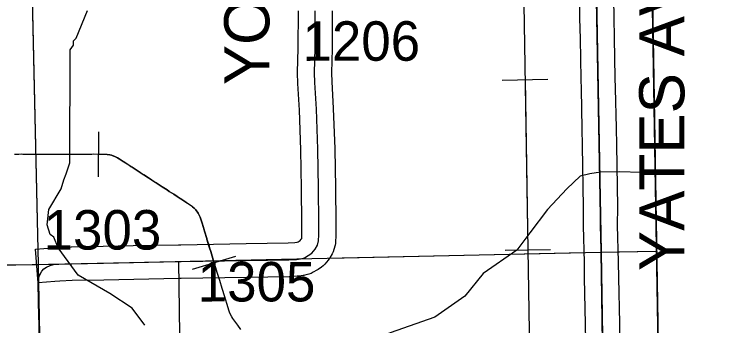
# Model space of a CAD drawing. Extents: x 23.6 to 68.7, y -63 to -29.
# Drawn here: x 55.711 to 56.994, y -53.585 to -53.034 of the extents above; entities that cross this region are included whole.
import ezdxf

# ---------------------------------------------------------------- set-up
doc = ezdxf.new("R2010")
doc.units = 0
for name, color, linetype in [('tdCoCityStreetMajor', 7, 'Continuous'), ('tdCoClipBndry', 7, 'Continuous'), ('tdCoCoAdjSecRdTxt', 7, 'Continuous'), ('tdCoCoBndry', 7, 'Continuous'), ('tdCoCorpBndry', 7, 'Continuous'), ('tdCoHydroRiver', 7, 'Continuous'), ('tdCoPipe', 7, 'Continuous'), ('tdCoSecRdNmbr', 7, 'Continuous'), ('tdCoSecRdTxt', 7, 'Continuous'), ('tdCoSecRteBand', 7, 'Continuous'), ('tdCoSecRteCL', 7, 'Continuous'), ('tdCoSectLine', 7, 'Continuous'), ('tdCoSectLinePart', 7, 'Continuous'), ('tdCoSurfGravel', 7, 'Continuous'), ('tdCoTwpBndryShd', 7, 'Continuous')]:
    doc.layers.add(name, color=color, linetype=linetype)

msp = doc.modelspace()

# ---------------------------------------------------------------- linework, layer by layer
at = {"layer": 'tdCoCityStreetMajor'}
msp.add_lwpolyline([(55.7617, -53.9744), (55.7612, -53.9669), (55.7607, -53.941), (55.7593, -53.9068), (55.7599, -53.8998), (55.7588, -53.8487), (55.757, -53.7415), (55.7565, -53.7156), (55.7561, -53.6957), (55.7543, -53.5854), (55.7532, -53.5459), (55.7526, -53.5061), (55.7534, -53.5003), (55.7554, -53.4954), (55.7588, -53.4888), (55.7625, -53.485), (55.7674, -53.4817), (55.7736, -53.4789), (55.7797, -53.4773)], dxfattribs=at)
at = {"layer": 'tdCoClipBndry'}
msp.add_lwpolyline([(48.4512, -33.5006), (56.4135, -33.3762), (56.4393, -33.3792), (56.4635, -33.3887), (56.4958, -33.4172), (56.511, -33.4483), (56.515, -33.4739), (56.5367, -34.4332), (56.5907, -38.4342), (56.6629, -42.4448), (56.8804, -55.4557), (56.9085, -56.4312), (56.9025, -56.8392), (56.9121, -57.4607), (56.9036, -57.4944), (56.8842, -57.5232), (56.8561, -57.5435), (56.8227, -57.553), (51.8233, -57.6334)], dxfattribs=at)
at = {"layer": 'tdCoCoBndry'}
for p, q in [((56.7487, -53.455), (56.7304, -52.4659)), ((56.7304, -52.4659), (56.7487, -53.455)), ((56.7648, -54.458), (56.7487, -53.455)), ((56.7487, -53.455), (56.7648, -54.458))]:
    msp.add_line(p, q, dxfattribs=at)
for points in [[(56.5284, -40.4484), (56.5463, -41.4474), (56.5633, -42.4465), (56.5785, -43.4411), (56.5946, -44.4414), (56.6119, -45.4382), (56.6301, -46.4017), (56.647, -47.4001), (56.6636, -48.3998), (56.6786, -49.3969), (56.6976, -50.3938), (56.712, -51.3894), (56.7304, -52.4659), (56.7487, -53.455), (56.7648, -54.458), (56.7808, -55.4579), (56.8089, -56.4341), (56.8029, -56.8393), (56.8127, -57.4536), (55.8172, -57.471), (54.8164, -57.4869), (53.8174, -57.5025), (52.8224, -57.5189), (51.8222, -57.5335)], [(56.5281, -40.4484), (56.5459, -41.4474), (56.563, -42.4465), (56.5781, -43.4411), (56.5942, -44.4414), (56.6115, -45.4382), (56.6297, -46.4017), (56.6467, -47.4001), (56.6633, -48.3998), (56.6782, -49.3968), (56.6973, -50.3938), (56.7117, -51.3893), (56.73, -52.4659), (56.7484, -53.455), (56.7645, -54.4579), (56.7804, -55.4579), (56.8086, -56.4341), (56.8025, -56.8393), (56.8124, -57.4536)], [(56.6786, -49.3969), (56.6976, -50.3938), (56.712, -51.3894), (56.7304, -52.4659), (56.7487, -53.455), (56.7648, -54.458), (56.7808, -55.4579), (56.8089, -56.4341), (56.8029, -56.8393), (56.8127, -57.4536), (56.9119, -57.4521), (56.9025, -56.8392), (56.9085, -56.4312), (56.8804, -55.4557), (56.6629, -42.4448)]]:
    msp.add_lwpolyline(points, dxfattribs=at)
at = {"layer": 'tdCoCorpBndry'}
msp.add_lwpolyline([(56.001, -53.4721), (56.0057, -53.8172), (56.057, -53.8173), (56.059, -53.9703), (56.2553, -53.9669), (56.2567, -54.2169), (56.0167, -54.0954), (56.0203, -54.4714), (55.7714, -54.4753), (55.2693, -54.4822), (55.0211, -54.4855), (55.0097, -54.0648), (54.9437, -54.0656), (54.9431, -53.9864), (55.0075, -53.9852), (54.9976, -53.49), (55.2497, -53.4871), (55.7995, -53.4762)], close=True, dxfattribs=at)
at = {"layer": 'tdCoHydroRiver'}
for points in [[(55.9413, -53.5844), (55.9188, -53.5547), (55.879, -53.5284), (55.8234, -53.4959), (55.788, -53.4474), (55.7799, -53.4286), (55.7735, -53.4239), (55.7686, -53.4066), (55.7714, -53.3797), (55.7931, -53.3432), (55.7976, -53.3273), (55.8022, -53.3162), (55.8083, -53.2972), (55.809, -53.0967), (55.8152, -53.0887), (55.8151, -53.0808), (55.8197, -53.0761), (55.8397, -53.0269)], [(56.7476, -53.3138), (56.7288, -53.3164), (56.7115, -53.3207), (56.6881, -53.3431), (56.6538, -53.3798), (56.6228, -53.4213), (56.5995, -53.4516), (56.54, -53.4933), (56.5074, -53.5332), (56.4542, -53.5702), (56.3756, -53.598), (56.3426, -53.6126), (56.3161, -53.6366), (56.2836, -53.6891), (56.2727, -53.705)], [(56.8362, -53.315), (56.8201, -53.314), (56.819, -53.314), (56.7816, -53.3129), (56.7478, -53.3138), (56.7476, -53.3138)]]:
    msp.add_lwpolyline(points, dxfattribs=at)
at = {"layer": 'tdCoPipe'}
for p, q in [((56.5738, -53.1503), (56.6543, -53.149)), ((55.8594, -53.322), (55.86, -53.2418)), ((56.5787, -53.4517), (56.6594, -53.4503)), ((56.0255, -53.4852), (56.1022, -53.4621))]:
    msp.add_line(p, q, dxfattribs=at)
for points in [[(56.4888, -45.4411), (56.6291, -54.0664), (56.8573, -54.3881), (56.9937, -57.4858)], [(56.6142, -53.1497), (56.6191, -53.451)], [(56.1109, -53.5923), (56.1055, -53.5848), (56.0969, -53.5728), (56.0949, -53.57), (56.0914, -53.5632), (56.0903, -53.5596), (56.0863, -53.5465), (56.0825, -53.5342), (56.0781, -53.5198), (56.0737, -53.5055), (56.0693, -53.4911), (56.0681, -53.4873), (56.0666, -53.4831), (56.0655, -53.4796), (56.0635, -53.4728), (56.0592, -53.4584), (56.0579, -53.4541), (56.0558, -53.4477), (56.0547, -53.4442), (56.0511, -53.4323), (56.0507, -53.4308), (56.0468, -53.4181), (56.0462, -53.416), (56.0425, -53.4037), (56.0391, -53.3932), (56.0375, -53.3896), (56.0357, -53.3862), (56.0312, -53.3802), (56.0286, -53.3776), (56.0257, -53.375), (56.0229, -53.3729), (56.0168, -53.3688), (56.0155, -53.3678), (56.0064, -53.3618), (56.005, -53.3609), (56.0037, -53.3601), (55.9987, -53.3568), (55.9924, -53.3527), (55.9845, -53.3475), (55.9807, -53.3451), (55.9718, -53.3395), (55.9612, -53.3325), (55.9596, -53.3316), (55.9474, -53.3236), (55.9392, -53.3183), (55.9379, -53.3175), (55.9291, -53.3118), (55.9258, -53.3094), (55.9188, -53.3048), (55.9166, -53.3034), (55.9128, -53.3009), (55.9039, -53.2954), (55.9028, -53.2946), (55.8957, -53.29), (55.8929, -53.2884), (55.8891, -53.2863), (55.882, -53.2836), (55.879, -53.283), (55.8746, -53.2822), (55.864, -53.282), (55.862, -53.282), (55.8502, -53.2819), (55.8471, -53.2821), (55.8431, -53.2821), (55.8386, -53.2821), (55.8344, -53.2821), (55.8323, -53.2821), (55.8249, -53.2821), (55.821, -53.2821), (55.8157, -53.2822), (55.8099, -53.2822), (55.8056, -53.2822), (55.7981, -53.2821), (55.7952, -53.2821), (55.789, -53.2821), (55.7864, -53.2821), (55.7823, -53.2821), (55.7759, -53.2824), (55.7733, -53.2824), (55.7644, -53.2823), (55.7629, -53.2822), (55.7571, -53.2822), (55.7554, -53.2822), (55.7525, -53.2822), (55.7404, -53.2821), (55.7253, -53.282), (55.7223, -53.2819), (55.7182, -53.282), (55.7128, -53.282), (55.7103, -53.282)], [(55.8597, -53.2819), (55.862, -53.2819), (55.864, -53.2819), (55.8746, -53.2822), (55.879, -53.283), (55.882, -53.2836), (55.8891, -53.2862), (55.8929, -53.2883), (55.8957, -53.29), (55.9028, -53.2945), (55.9039, -53.2953), (55.9128, -53.3008), (55.9166, -53.3034), (55.9188, -53.3047), (55.9259, -53.3093), (55.9291, -53.3117), (55.938, -53.3175), (55.9392, -53.3183), (55.9475, -53.3236), (55.9597, -53.3315), (55.9612, -53.3325), (55.9718, -53.3394), (55.9808, -53.3451), (55.9845, -53.3475), (55.9924, -53.3527), (55.9987, -53.3567), (56.0038, -53.3601), (56.005, -53.3608), (56.0064, -53.3617), (56.0155, -53.3677), (56.0168, -53.3687), (56.0229, -53.3728), (56.0258, -53.3749), (56.0287, -53.3776), (56.0313, -53.3802), (56.0358, -53.3862), (56.0375, -53.3896), (56.0392, -53.3931), (56.0425, -53.4037), (56.0463, -53.416), (56.0469, -53.4181), (56.0507, -53.4308), (56.0512, -53.4323), (56.0548, -53.4442), (56.0559, -53.4477), (56.0579, -53.4541), (56.0592, -53.4584), (56.0635, -53.4727), (56.0638, -53.4737)]]:
    msp.add_lwpolyline(points, dxfattribs=at)
at = {"layer": 'tdCoSecRteBand'}
for points in [[(56.7227, -53.6772), (56.721, -53.5822), (56.7195, -53.5015), (56.7195, -53.5014), (56.7195, -53.5013), (56.7192, -53.4736), (56.7174, -53.4086), (56.7174, -53.4081), (56.7174, -53.4076), (56.7176, -53.3754), (56.7158, -53.2669), (56.7151, -53.2363), (56.7151, -53.2362), (56.7151, -53.2361), (56.7139, -53.1665), (56.7133, -53.1486), (56.7133, -53.1483), (56.7133, -53.148), (56.7121, -53.0774), (56.7113, -53.0406), (56.7113, -53.0405), (56.7113, -53.0404), (56.7103, -52.975)], [(56.7703, -52.9739), (56.7713, -53.0394), (56.7721, -53.0761), (56.7721, -53.0762), (56.7721, -53.0763), (56.7733, -53.1467), (56.7739, -53.1647), (56.7739, -53.165), (56.7739, -53.1652), (56.7751, -53.235), (56.7757, -53.2657), (56.7757, -53.2658), (56.7757, -53.2659), (56.7776, -53.3747), (56.7776, -53.375), (56.7776, -53.3753), (56.7774, -53.4074), (56.7792, -53.4722), (56.7792, -53.4724), (56.7792, -53.4727), (56.7795, -53.5005), (56.781, -53.5811), (56.781, -53.5811), (56.781, -53.5812), (56.7826, -53.6762)], [(56.2729, -53.0278), (56.2726, -53.0942), (56.2726, -53.0945), (56.2726, -53.0948), (56.2715, -53.1373), (56.272, -53.1534), (56.2747, -53.2004), (56.2747, -53.2007), (56.2747, -53.2011), (56.2773, -53.2718), (56.2773, -53.2721), (56.2773, -53.2724), (56.2784, -53.3415), (56.2784, -53.3415), (56.2784, -53.3416), (56.2793, -53.4028), (56.2793, -53.4031), (56.2793, -53.4033), (56.2793, -53.4246), (56.2793, -53.4254), (56.2793, -53.4261), (56.2787, -53.4369), (56.2786, -53.4401), (56.2778, -53.4431), (56.2758, -53.4506), (56.2747, -53.4546), (56.2726, -53.4581), (56.2684, -53.4652), (56.2671, -53.4674), (56.2655, -53.4693), (56.2595, -53.4764), (56.2569, -53.4794), (56.2537, -53.4817), (56.2477, -53.4859), (56.2467, -53.4866), (56.2457, -53.4872), (56.2391, -53.491), (56.2355, -53.4931), (56.2314, -53.4941), (56.2243, -53.496), (56.2228, -53.4964), (56.2212, -53.4966), (56.2137, -53.4977), (56.2124, -53.4979), (56.211, -53.498), (56.1977, -53.4987), (56.1972, -53.4987), (56.1967, -53.4987), (56.1214, -53.5002), (56.1213, -53.5002), (56.1213, -53.5002), (56.0057, -53.502), (56.0015, -53.5021), (55.9217, -53.5035), (55.8688, -53.5047), (55.8687, -53.5047), (55.8685, -53.5047), (55.8127, -53.5057), (55.7905, -53.5065), (55.7821, -53.5072), (55.7522, -53.5096), (55.7474, -53.4498), (55.7773, -53.4474), (55.7863, -53.4467), (55.7869, -53.4466), (55.7876, -53.4466), (55.8107, -53.4457), (55.8111, -53.4457), (55.8114, -53.4457), (55.8674, -53.4448), (55.9204, -53.4435), (55.9205, -53.4435), (55.9206, -53.4435), (56.0005, -53.4421), (56.0047, -53.442), (56.0047, -53.442), (56.0047, -53.442), (56.1203, -53.4402), (56.195, -53.4388), (56.2064, -53.4381), (56.211, -53.4375), (56.2125, -53.4371), (56.2144, -53.436), (56.2162, -53.4347), (56.218, -53.4325), (56.2189, -53.4311), (56.219, -53.4307), (56.2193, -53.4238), (56.2193, -53.4035), (56.2184, -53.3425), (56.2173, -53.2737), (56.2148, -53.2036), (56.2121, -53.1565), (56.2121, -53.1561), (56.212, -53.1557), (56.2115, -53.1384), (56.2115, -53.1375), (56.2115, -53.1367), (56.2126, -53.0936), (56.2129, -53.0278)]]:
    msp.add_lwpolyline(points, dxfattribs=at)
at = {"layer": 'tdCoSecRteCL'}
for points in [[(56.7527, -53.6767), (56.751, -53.5817), (56.7495, -53.501), (56.7492, -53.473), (56.7474, -53.4077), (56.7476, -53.3752), (56.7457, -53.2664), (56.7451, -53.2356), (56.7439, -53.1657), (56.7433, -53.1475), (56.7421, -53.0768), (56.7413, -53.04), (56.7403, -52.9744)], [(55.7797, -53.4773), (55.7887, -53.4766), (55.8119, -53.4757), (55.8681, -53.4748), (55.9211, -53.4735), (56.001, -53.4721), (56.0052, -53.472), (56.1208, -53.4702), (56.1961, -53.4687), (56.2094, -53.468), (56.2169, -53.4669), (56.224, -53.4651), (56.2305, -53.4613), (56.2366, -53.4571), (56.2426, -53.45), (56.2468, -53.4428), (56.2488, -53.4354), (56.2493, -53.4246), (56.2493, -53.4033), (56.2484, -53.342), (56.2473, -53.2729), (56.2448, -53.2022), (56.242, -53.1547), (56.2415, -53.1374), (56.2426, -53.094), (56.2429, -53.0277)]]:
    msp.add_lwpolyline(points, dxfattribs=at)
at = {"layer": 'tdCoSectLine'}
for points in [[(56.73, -52.4659), (56.7484, -53.455)], [(55.7299, -52.4804), (55.7525, -53.4771)], [(55.7525, -53.4771), (56.7484, -53.455)], [(56.7484, -53.455), (56.8469, -53.4533)], [(56.7484, -53.455), (56.7645, -54.4579)], [(54.7484, -53.4875), (55.7525, -53.4771)], [(55.7525, -53.4771), (55.7711, -54.4753)]]:
    msp.add_lwpolyline(points, dxfattribs=at)
at = {"layer": 'tdCoSectLinePart'}
for points in [[(55.7306, -52.5103), (55.7525, -53.4771)], [(56.2677, -53.4657), (56.7185, -53.4557)], [(56.7785, -53.4545), (56.8469, -53.4533)], [(55.279, -53.482), (55.7484, -53.4772)]]:
    msp.add_lwpolyline(points, dxfattribs=at)
at = {"layer": 'tdCoSurfGravel'}
for points in [[(56.7527, -53.6767), (56.751, -53.5817), (56.7495, -53.501), (56.7492, -53.473), (56.7474, -53.4077), (56.7476, -53.3752), (56.7457, -53.2664), (56.7451, -53.2356), (56.7439, -53.1657), (56.7433, -53.1475), (56.7421, -53.0768), (56.7413, -53.04), (56.7403, -52.9744)], [(56.001, -53.4721), (56.0052, -53.472), (56.1208, -53.4702), (56.1961, -53.4687), (56.2094, -53.468), (56.2169, -53.4669), (56.224, -53.4651), (56.2305, -53.4613), (56.2366, -53.4571), (56.2426, -53.45), (56.2468, -53.4428), (56.2488, -53.4354), (56.2493, -53.4246), (56.2493, -53.4033), (56.2484, -53.342), (56.2473, -53.2729), (56.2448, -53.2022), (56.242, -53.1547), (56.2415, -53.1374), (56.2426, -53.094), (56.2429, -53.0277)], [(55.7797, -53.4773), (55.7887, -53.4766), (55.8119, -53.4757), (55.8681, -53.4748), (55.9211, -53.4735), (56.001, -53.4721)]]:
    msp.add_lwpolyline(points, dxfattribs=at)
at = {"layer": 'tdCoTwpBndryShd'}
msp.add_lwpolyline([(56.5281, -40.4484), (56.5459, -41.4474), (56.563, -42.4465), (56.5781, -43.4411), (56.5942, -44.4414), (56.6115, -45.4382), (56.6297, -46.4017), (56.6467, -47.4001), (56.6633, -48.3998), (56.6782, -49.3968), (56.6973, -50.3938), (56.7117, -51.3893), (56.73, -52.4659), (56.7484, -53.455), (56.7645, -54.4579), (56.7804, -55.4579), (56.8086, -56.4341), (56.8025, -56.8393), (56.8124, -57.4536)], dxfattribs=at)

# ---------------------------------------------------------------- texts
at = {"layer": 'tdCoCoAdjSecRdTxt'}
msp.add_text('YATES AVE', height=0.08, rotation=90, dxfattribs=at).set_placement((56.8961, -53.4888))
at = {"layer": 'tdCoSecRdNmbr'}
for s, rotation, p in [('1206', 0.0425, (56.2202, -53.1163)), ('1303', 0.0422, (55.7621, -53.4508)), ('1305', 0.0424, (56.0348, -53.5427))]:
    msp.add_text(s, height=0.07, rotation=rotation, dxfattribs=at).set_placement(p)
at = {"layer": 'tdCoSecRdTxt'}
msp.add_text('YORK AVE', height=0.08, rotation=90, dxfattribs=at).set_placement((56.1616, -53.1593))

doc.saveas('drawing.dxf')
